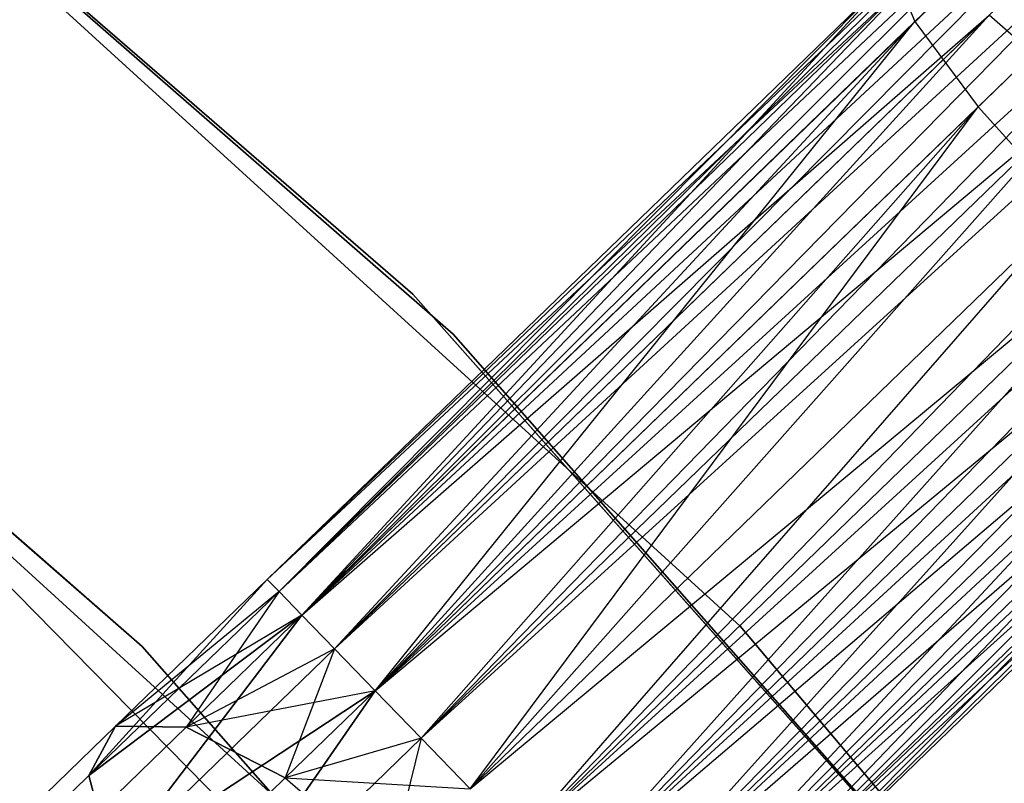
# Model space of a CAD drawing. Extents: x -91 to 91, y -91 to 262.
# Tile 448 of 480: x 43.32 to 46.67, y 43.48 to 46.08. Entities that reach past the tile are written whole.
import ezdxf

# ---------------------------------------------------------------- set-up
doc = ezdxf.new("R2010")
doc.units = 0
doc.header["$LTSCALE"] = 25.4
doc.layers.get('0').update_dxf_attribs({"linetype": 'CONTINUOUS'})

# ---------------------------------------------------------------- blocks, each defined once
blk = doc.blocks.new('ETE0_STL_1')
at = {"color": 0}
for p, q in [((44.6537, 45.1475, 158.5), (38.3787, 50.5898, 158.5)), ((38.3787, 50.5898, 159.5), (44.6537, 45.1475, 159.5)), ((44.6537, 45.1475, 158.5), (38.3787, 50.5898, 158.5)), ((38.3787, 50.5898, 159.5), (44.6537, 45.1475, 159.5)), ((38.5328, 50.4725, 159.5), (44.7911, 45.0112, 159.5)), ((44.7911, 45.0112, 169), (38.5328, 50.4725, 169)), ((38.5328, 50.4725, 159.5), (44.7911, 45.0112, 159.5)), ((44.7911, 45.0112, 169), (38.5328, 50.4725, 169)), ((45.768, 44.0175, 330.5076), (39.631, 49.6149, 330.5076)), ((39.631, 49.6149, 321.0076), (45.768, 44.0175, 321.0076)), ((45.768, 44.0175, 330.5076), (39.631, 49.6149, 330.5076)), ((39.631, 49.6149, 321.0076), (45.768, 44.0175, 321.0076)), ((44.1585, 44.1764, 169.8871), (49.6835, 49.528, 170.1281)), ((44.1585, 44.1764, 169.8871), (49.6835, 49.528, 170.1281)), ((44.1585, 44.1764, 170.1281), (49.6835, 49.528, 170.1281)), ((44.1585, 44.1764, 170.1281), (49.6835, 49.528, 170.1281)), ((44.1986, 44.1349, 170.3622), (49.6835, 49.528, 170.1281)), ((44.1986, 44.1349, 170.3622), (49.6835, 49.528, 170.1281)), ((44.1585, 44.1764, 169.8871), (49.7236, 49.4866, 169.653)), ((44.1585, 44.1764, 169.8871), (49.7236, 49.4866, 169.653)), ((44.1986, 44.1349, 169.653), (49.7236, 49.4866, 169.653)), ((44.1986, 44.1349, 169.653), (49.7236, 49.4866, 169.653)), ((44.2765, 44.0545, 169.4395), (49.7236, 49.4866, 169.653)), ((44.2765, 44.0545, 169.4395), (49.7236, 49.4866, 169.653)), ((44.1986, 44.1349, 170.3622), (49.8016, 49.4061, 170.5757)), ((44.1986, 44.1349, 170.3622), (49.8016, 49.4061, 170.5757)), ((44.2765, 44.0545, 170.5757), (49.8016, 49.4061, 170.5757)), ((44.2765, 44.0545, 170.5757), (49.8016, 49.4061, 170.5757)), ((44.3878, 43.9397, 170.7561), (49.8016, 49.4061, 170.5757)), ((44.3878, 43.9397, 170.7561), (49.8016, 49.4061, 170.5757)), ((43.733, 43.9479, 159.5), (37.6225, 49.2803, 159.5)), ((37.6225, 49.2803, 169), (43.733, 43.9479, 169)), ((37.6225, 49.2803, 169), (43.733, 43.9479, 169)), ((43.733, 43.9479, 159.5), (37.6225, 49.2803, 159.5)), ((44.2765, 44.0545, 169.4395), (49.9128, 49.2913, 169.2591)), ((44.2765, 44.0545, 169.4395), (49.9128, 49.2913, 169.2591)), ((44.3878, 43.9397, 169.2591), (49.9128, 49.2913, 169.2591)), ((44.3878, 43.9397, 169.2591), (49.9128, 49.2913, 169.2591)), ((44.5258, 43.7971, 169.1222), (49.9128, 49.2913, 169.2591)), ((44.5258, 43.7971, 169.1222), (49.9128, 49.2913, 169.2591)), ((44.3878, 43.9397, 170.7561), (50.0508, 49.1488, 170.8931)), ((44.3878, 43.9397, 170.7561), (50.0508, 49.1488, 170.8931)), ((44.5258, 43.7971, 170.8931), (50.0508, 49.1488, 170.8931)), ((44.5258, 43.7971, 170.8931), (50.0508, 49.1488, 170.8931)), ((44.6826, 43.6352, 170.9785), (50.0508, 49.1488, 170.8931)), ((44.6826, 43.6352, 170.9785), (50.0508, 49.1488, 170.8931)), ((44.5258, 43.7971, 169.1222), (50.2076, 48.9869, 169.0367)), ((44.5258, 43.7971, 169.1222), (50.2076, 48.9869, 169.0367)), ((44.6826, 43.6352, 169.0367), (50.2076, 48.9869, 169.0367)), ((44.6826, 43.6352, 169.0367), (50.2076, 48.9869, 169.0367)), ((44.6826, 43.6352, 170.9785), (50.3741, 48.815, 171.0076)), ((44.6826, 43.6352, 170.9785), (50.3741, 48.815, 171.0076)), ((44.8491, 43.4633, 169.0076), (50.3741, 48.815, 169.0076)), ((44.8491, 43.4633, 169.0076), (50.3741, 48.815, 169.0076)), ((44.8491, 43.4633, 171.0076), (50.3741, 48.815, 171.0076)), ((44.8491, 43.4633, 171.0076), (50.3741, 48.815, 171.0076)), ((50.3741, 48.815, 171.0076), (45.0156, 43.2914, 170.9785)), ((50.3741, 48.815, 171.0076), (45.0156, 43.2914, 170.9785)), ((45.0156, 43.2914, 169.0367), (50.5407, 48.6431, 169.0367)), ((45.0156, 43.2914, 169.0367), (50.5407, 48.6431, 169.0367)), ((45.1725, 43.1295, 169.1222), (50.5407, 48.6431, 169.0367)), ((45.1725, 43.1295, 169.1222), (50.5407, 48.6431, 169.0367)), ((45.0156, 43.2914, 170.9785), (50.6975, 48.4812, 170.8931)), ((45.0156, 43.2914, 170.9785), (50.6975, 48.4812, 170.8931)), ((45.1725, 43.1295, 170.8931), (50.6975, 48.4812, 170.8931)), ((45.1725, 43.1295, 170.8931), (50.6975, 48.4812, 170.8931)), ((45.3105, 42.987, 170.7561), (50.6975, 48.4812, 170.8931)), ((45.3105, 42.987, 170.7561), (50.6975, 48.4812, 170.8931)), ((38.6948, 48.4429, 330.5076), (44.6868, 42.9777, 330.5076)), ((44.6868, 42.9777, 321.0076), (38.6948, 48.4429, 321.0076)), ((44.6868, 42.9777, 321.0076), (38.6948, 48.4429, 321.0076)), ((38.6948, 48.4429, 330.5076), (44.6868, 42.9777, 330.5076)), ((45.1725, 43.1295, 169.1222), (50.8355, 48.3387, 169.2591)), ((45.1725, 43.1295, 169.1222), (50.8355, 48.3387, 169.2591)), ((45.3105, 42.987, 169.2591), (50.8355, 48.3387, 169.2591)), ((45.3105, 42.987, 169.2591), (50.8355, 48.3387, 169.2591)), ((45.4217, 42.8722, 169.4395), (50.8355, 48.3387, 169.2591)), ((45.4217, 42.8722, 169.4395), (50.8355, 48.3387, 169.2591)), ((45.3105, 42.987, 170.7561), (50.9467, 48.2239, 170.5757)), ((45.3105, 42.987, 170.7561), (50.9467, 48.2239, 170.5757)), ((45.4217, 42.8722, 170.5757), (50.9467, 48.2239, 170.5757)), ((45.4217, 42.8722, 170.5757), (50.9467, 48.2239, 170.5757)), ((45.4997, 42.7917, 170.3622), (50.9467, 48.2239, 170.5757)), ((45.4997, 42.7917, 170.3622), (50.9467, 48.2239, 170.5757)), ((45.4217, 42.8722, 169.4395), (51.0247, 48.1434, 169.653)), ((45.4217, 42.8722, 169.4395), (51.0247, 48.1434, 169.653)), ((45.4997, 42.7917, 169.653), (51.0247, 48.1434, 169.653)), ((45.4997, 42.7917, 169.653), (51.0247, 48.1434, 169.653)), ((45.5398, 42.7503, 169.8871), (51.0247, 48.1434, 169.653)), ((45.5398, 42.7503, 169.8871), (51.0247, 48.1434, 169.653)), ((45.4997, 42.7917, 170.3622), (51.0648, 48.1019, 170.1281)), ((45.4997, 42.7917, 170.3622), (51.0648, 48.1019, 170.1281)), ((45.5398, 42.7503, 170.1281), (51.0648, 48.1019, 170.1281)), ((45.5398, 42.7503, 170.1281), (51.0648, 48.1019, 170.1281)), ((45.5398, 42.7503, 169.8871), (51.0648, 48.1019, 170.1281)), ((45.5398, 42.7503, 169.8871), (51.0648, 48.1019, 170.1281)), ((46.3637, 46.0762, 319.2211), (48.4039, 48.0524, 318.5705)), ((46.3637, 46.0762, 319.2211), (48.4039, 48.0524, 318.5705)), ((46.5789, 45.7858, 318.9072), (48.5858, 47.7297, 318.2673)), ((46.5789, 45.7858, 318.9072), (48.5858, 47.7297, 318.2673)), ((46.9069, 40.4666, 327.5076), (41.2237, 46.243, 327.5076)), ((41.2237, 46.243, 328.5076), (46.9069, 40.4666, 328.5076)), ((46.9069, 40.4666, 327.5076), (41.2237, 46.243, 327.5076)), ((41.2237, 46.243, 328.5076), (46.9069, 40.4666, 328.5076)), ((44.1585, 44.1764, 320.1281), (46.3849, 46.2526, 320.1334)), ((44.1585, 44.1764, 320.1281), (46.3849, 46.2526, 320.1334)), ((44.1585, 44.1764, 320.1281), (46.2937, 46.2446, 319.6635)), ((44.1585, 44.1764, 319.8871), (46.2937, 46.2446, 319.6635)), ((44.1585, 44.1764, 319.8871), (46.2937, 46.2446, 319.6635)), ((44.1585, 44.1764, 320.1281), (46.2937, 46.2446, 319.6635)), ((44.1986, 44.1349, 320.3622), (46.3849, 46.2526, 320.1334)), ((44.1986, 44.1349, 320.3622), (46.3849, 46.2526, 320.1334)), ((44.1986, 44.1349, 319.653), (46.2937, 46.2446, 319.6635)), ((44.1986, 44.1349, 319.653), (46.2937, 46.2446, 319.6635)), ((44.2765, 44.0545, 320.5757), (46.3849, 46.2526, 320.1334)), ((44.2765, 44.0545, 320.5757), (46.3849, 46.2526, 320.1334)), ((44.2765, 44.0545, 319.4395), (46.2937, 46.2446, 319.6635)), ((44.2765, 44.0545, 319.4395), (46.2937, 46.2446, 319.6635)), ((46.2937, 46.2446, 319.6635), (46.3637, 46.0762, 319.2211)), ((46.2937, 46.2446, 319.6635), (46.3637, 46.0762, 319.2211)), ((44.2765, 44.0545, 320.5757), (46.6163, 46.0983, 320.5228)), ((44.2765, 44.0545, 320.5757), (46.6163, 46.0983, 320.5228)), ((44.3878, 43.9397, 320.7561), (46.6163, 46.0983, 320.5228)), ((44.3878, 43.9397, 320.7561), (46.6163, 46.0983, 320.5228)), ((44.5258, 43.7971, 320.8931), (46.6163, 46.0983, 320.5228)), ((44.5258, 43.7971, 320.8931), (46.6163, 46.0983, 320.5228)), ((46.9351, 45.817, 320.7428), (46.6163, 46.0983, 320.5228)), ((46.9351, 45.817, 320.7428), (46.6163, 46.0983, 320.5228)), ((44.2765, 44.0545, 319.4395), (46.3637, 46.0762, 319.2211)), ((44.2765, 44.0545, 319.4395), (46.3637, 46.0762, 319.2211)), ((44.3878, 43.9397, 319.2591), (46.3637, 46.0762, 319.2211)), ((44.3878, 43.9397, 319.2591), (46.3637, 46.0762, 319.2211)), ((44.5258, 43.7971, 319.1222), (46.3637, 46.0762, 319.2211)), ((44.5258, 43.7971, 319.1222), (46.3637, 46.0762, 319.2211)), ((46.3637, 46.0762, 319.2211), (46.5789, 45.7858, 318.9072)), ((46.3637, 46.0762, 319.2211), (46.5789, 45.7858, 318.9072)), ((44.5258, 43.7971, 320.8931), (46.9351, 45.817, 320.7428)), ((44.5258, 43.7971, 320.8931), (46.9351, 45.817, 320.7428)), ((44.6826, 43.6352, 320.9785), (46.9351, 45.817, 320.7428)), ((44.6826, 43.6352, 320.9785), (46.9351, 45.817, 320.7428)), ((44.8491, 43.4633, 321.0076), (46.9351, 45.817, 320.7428)), ((44.8491, 43.4633, 321.0076), (46.9351, 45.817, 320.7428)), ((44.5258, 43.7971, 319.1222), (46.5789, 45.7858, 318.9072)), ((44.5258, 43.7971, 319.1222), (46.5789, 45.7858, 318.9072)), ((44.6826, 43.6352, 319.0367), (46.5789, 45.7858, 318.9072)), ((44.6826, 43.6352, 319.0367), (46.5789, 45.7858, 318.9072)), ((44.8491, 43.4633, 319.0076), (46.5789, 45.7858, 318.9072)), ((44.8491, 43.4633, 319.0076), (46.5789, 45.7858, 318.9072)), ((46.5789, 45.7858, 318.9072), (46.8899, 45.4401, 318.794)), ((46.5789, 45.7858, 318.9072), (46.8899, 45.4401, 318.794)), ((44.8491, 43.4633, 321.0076), (47.2681, 45.4732, 320.7428)), ((44.8491, 43.4633, 321.0076), (47.2681, 45.4732, 320.7428)), ((45.0156, 43.2914, 320.9785), (47.2681, 45.4732, 320.7428)), ((45.0156, 43.2914, 320.9785), (47.2681, 45.4732, 320.7428)), ((45.1725, 43.1295, 320.8931), (47.2681, 45.4732, 320.7428)), ((45.1725, 43.1295, 320.8931), (47.2681, 45.4732, 320.7428)), ((46.8899, 45.4401, 318.794), (44.8491, 43.4633, 319.0076)), ((46.8899, 45.4401, 318.794), (44.8491, 43.4633, 319.0076)), ((45.0156, 43.2914, 319.0367), (46.8899, 45.4401, 318.794)), ((45.0156, 43.2914, 319.0367), (46.8899, 45.4401, 318.794)), ((50.1646, 38.9328, 158.5), (44.6537, 45.1475, 158.5)), ((44.6537, 45.1475, 158.5), (44.6537, 45.1475, 159.5)), ((44.6537, 45.1475, 159.5), (50.1646, 38.9328, 159.5)), ((44.6537, 45.1475, 158.5), (44.6537, 45.1475, 159.5)), ((50.1646, 38.9328, 158.5), (44.6537, 45.1475, 158.5)), ((44.6537, 45.1475, 159.5), (50.1646, 38.9328, 159.5)), ((45.0156, 43.2914, 319.0367), (47.2255, 45.1182, 318.9072)), ((45.0156, 43.2914, 319.0367), (47.2255, 45.1182, 318.9072)), ((45.1725, 43.1295, 320.8931), (47.5391, 45.1457, 320.5228)), ((45.1725, 43.1295, 320.8931), (47.5391, 45.1457, 320.5228)), ((45.1725, 43.1295, 319.1222), (47.2255, 45.1182, 318.9072)), ((45.1725, 43.1295, 319.1222), (47.2255, 45.1182, 318.9072)), ((45.3105, 42.987, 320.7561), (47.5391, 45.1457, 320.5228)), ((45.3105, 42.987, 320.7561), (47.5391, 45.1457, 320.5228)), ((45.3105, 42.987, 319.2591), (47.2255, 45.1182, 318.9072)), ((45.3105, 42.987, 319.2591), (47.2255, 45.1182, 318.9072)), ((45.4217, 42.8722, 320.5757), (47.5391, 45.1457, 320.5228)), ((45.4217, 42.8722, 320.5757), (47.5391, 45.1457, 320.5228)), ((44.7911, 45.0112, 159.5), (50.283, 38.7797, 159.5)), ((50.283, 38.7797, 169), (44.7911, 45.0112, 169)), ((44.7911, 45.0112, 159.5), (50.283, 38.7797, 159.5)), ((44.7911, 45.0112, 159.5), (44.7911, 45.0112, 169)), ((50.283, 38.7797, 169), (44.7911, 45.0112, 169)), ((44.7911, 45.0112, 159.5), (44.7911, 45.0112, 169)), ((45.3105, 42.987, 319.2591), (47.5089, 44.8939, 319.2211)), ((45.3105, 42.987, 319.2591), (47.5089, 44.8939, 319.2211)), ((45.4217, 42.8722, 320.5757), (47.6859, 44.9094, 320.1334)), ((45.4217, 42.8722, 320.5757), (47.6859, 44.9094, 320.1334)), ((45.4217, 42.8722, 319.4395), (47.5089, 44.8939, 319.2211)), ((45.4217, 42.8722, 319.4395), (47.5089, 44.8939, 319.2211)), ((45.4997, 42.7917, 320.3622), (47.6859, 44.9094, 320.1334)), ((45.4997, 42.7917, 320.3622), (47.6859, 44.9094, 320.1334)), ((45.4997, 42.7917, 319.653), (47.5089, 44.8939, 319.2211)), ((45.4997, 42.7917, 319.653), (47.5089, 44.8939, 319.2211)), ((45.5398, 42.7503, 320.1281), (47.6859, 44.9094, 320.1334)), ((45.5398, 42.7503, 320.1281), (47.6859, 44.9094, 320.1334)), ((45.4997, 42.7917, 319.653), (47.675, 44.8185, 319.6635)), ((45.4997, 42.7917, 319.653), (47.675, 44.8185, 319.6635)), ((45.5398, 42.7503, 319.8871), (47.675, 44.8185, 319.6635)), ((45.5398, 42.7503, 320.1281), (47.675, 44.8185, 319.6635)), ((45.5398, 42.7503, 320.1281), (47.675, 44.8185, 319.6635)), ((45.5398, 42.7503, 319.8871), (47.675, 44.8185, 319.6635)), ((43.5514, 43.508, 319.8322), (44.1585, 44.1764, 319.8871)), ((43.5514, 43.508, 319.8322), (44.1585, 44.1764, 319.8871)), ((44.1585, 44.1764, 170.1281), (43.5514, 43.508, 170.183)), ((44.1585, 44.1764, 170.1281), (43.5514, 43.508, 170.183)), ((43.6418, 43.676, 320.2712), (44.1585, 44.1764, 319.8871)), ((43.6418, 43.676, 320.2712), (44.1585, 44.1764, 320.1281)), ((43.6418, 43.676, 320.2712), (44.1585, 44.1764, 319.8871)), ((43.6418, 43.676, 320.2712), (44.1585, 44.1764, 320.1281)), ((44.1585, 44.1764, 169.8871), (43.6418, 43.676, 169.744)), ((44.1585, 44.1764, 170.1281), (43.6418, 43.676, 169.744)), ((44.1585, 44.1764, 170.1281), (43.6418, 43.676, 169.744)), ((44.1585, 44.1764, 169.8871), (43.6418, 43.676, 169.744)), ((44.1585, 44.1764, 319.8871), (44.1986, 44.1349, 319.653)), ((44.1986, 44.1349, 320.3622), (44.1585, 44.1764, 320.1281)), ((44.1585, 44.1764, 319.8871), (44.1986, 44.1349, 319.653)), ((44.1986, 44.1349, 320.3622), (44.1585, 44.1764, 320.1281)), ((44.1986, 44.1349, 169.653), (44.1585, 44.1764, 169.8871)), ((44.1585, 44.1764, 170.1281), (44.1986, 44.1349, 170.3622)), ((44.1585, 44.1764, 170.1281), (44.1986, 44.1349, 170.3622)), ((44.1986, 44.1349, 169.653), (44.1585, 44.1764, 169.8871)), ((43.5514, 43.508, 319.8322), (44.1986, 44.1349, 319.653)), ((43.5514, 43.508, 319.8322), (44.1986, 44.1349, 319.653)), ((44.1986, 44.1349, 170.3622), (43.5514, 43.508, 170.183)), ((44.1986, 44.1349, 170.3622), (43.5514, 43.508, 170.183)), ((44.1986, 44.1349, 320.3622), (43.6418, 43.676, 320.2712)), ((44.1986, 44.1349, 320.3622), (43.6418, 43.676, 320.2712)), ((44.1986, 44.1349, 169.653), (43.6418, 43.676, 169.744)), ((44.1986, 44.1349, 169.653), (43.6418, 43.676, 169.744)), ((44.1986, 44.1349, 169.653), (43.8829, 43.6732, 169.3306)), ((44.1986, 44.1349, 169.653), (43.8829, 43.6732, 169.3306)), ((44.1986, 44.1349, 319.653), (44.2765, 44.0545, 319.4395)), ((44.2765, 44.0545, 320.5757), (44.1986, 44.1349, 320.3622)), ((44.1986, 44.1349, 319.653), (44.2765, 44.0545, 319.4395)), ((44.2765, 44.0545, 320.5757), (44.1986, 44.1349, 320.3622)), ((44.2765, 44.0545, 169.4395), (44.1986, 44.1349, 169.653)), ((44.1986, 44.1349, 170.3622), (44.2765, 44.0545, 170.5757)), ((44.1986, 44.1349, 170.3622), (44.2765, 44.0545, 170.5757)), ((44.2765, 44.0545, 169.4395), (44.1986, 44.1349, 169.653)), ((43.5514, 43.508, 319.8322), (44.2765, 44.0545, 319.4395)), ((43.5514, 43.508, 319.8322), (44.2765, 44.0545, 319.4395)), ((44.2765, 44.0545, 170.5757), (43.5514, 43.508, 170.183)), ((44.2765, 44.0545, 170.5757), (43.5514, 43.508, 170.183)), ((43.6323, 43.2079, 319.4683), (44.2765, 44.0545, 319.4395)), ((43.6323, 43.2079, 319.4683), (44.2765, 44.0545, 319.4395)), ((44.2765, 44.0545, 170.5757), (43.6323, 43.2079, 170.5469)), ((44.2765, 44.0545, 170.5757), (43.6323, 43.2079, 170.5469)), ((44.2765, 44.0545, 320.5757), (43.6418, 43.676, 320.2712)), ((44.2765, 44.0545, 320.5757), (43.6418, 43.676, 320.2712)), ((43.8829, 43.6732, 320.6847), (44.2765, 44.0545, 320.5757)), ((43.8829, 43.6732, 320.6847), (44.2765, 44.0545, 320.5757)), ((44.2765, 44.0545, 169.4395), (43.8829, 43.6732, 169.3306)), ((44.2765, 44.0545, 169.4395), (43.8829, 43.6732, 169.3306)), ((44.2765, 44.0545, 319.4395), (44.3878, 43.9397, 319.2591)), ((44.3878, 43.9397, 320.7561), (44.2765, 44.0545, 320.5757)), ((44.2765, 44.0545, 319.4395), (44.3878, 43.9397, 319.2591)), ((44.3878, 43.9397, 320.7561), (44.2765, 44.0545, 320.5757)), ((44.3878, 43.9397, 169.2591), (44.2765, 44.0545, 169.4395)), ((44.2765, 44.0545, 170.5757), (44.3878, 43.9397, 170.7561)), ((44.2765, 44.0545, 170.5757), (44.3878, 43.9397, 170.7561)), ((44.3878, 43.9397, 169.2591), (44.2765, 44.0545, 169.4395)), ((51.1219, 37.667, 330.5076), (45.768, 44.0175, 330.5076)), ((45.768, 44.0175, 321.0076), (51.1219, 37.667, 321.0076)), ((45.768, 44.0175, 330.5076), (45.768, 44.0175, 321.0076)), ((51.1219, 37.667, 330.5076), (45.768, 44.0175, 330.5076)), ((45.768, 44.0175, 321.0076), (51.1219, 37.667, 321.0076)), ((45.768, 44.0175, 330.5076), (45.768, 44.0175, 321.0076)), ((49.0953, 37.8636, 159.5), (43.733, 43.9479, 159.5)), ((43.733, 43.9479, 169), (49.0953, 37.8636, 169)), ((43.733, 43.9479, 169), (49.0953, 37.8636, 169)), ((43.733, 43.9479, 169), (43.733, 43.9479, 159.5)), ((49.0953, 37.8636, 159.5), (43.733, 43.9479, 159.5)), ((43.733, 43.9479, 169), (43.733, 43.9479, 159.5)), ((43.6323, 43.2079, 319.4683), (44.3878, 43.9397, 319.2591)), ((43.6323, 43.2079, 319.4683), (44.3878, 43.9397, 319.2591)), ((44.3878, 43.9397, 170.7561), (43.6323, 43.2079, 170.5469)), ((44.3878, 43.9397, 170.7561), (43.6323, 43.2079, 170.5469)), ((44.3878, 43.9397, 320.7561), (43.8829, 43.6732, 320.6847)), ((44.3878, 43.9397, 320.7561), (43.8829, 43.6732, 320.6847)), ((44.3878, 43.9397, 169.2591), (43.8829, 43.6732, 169.3306)), ((44.3878, 43.9397, 169.2591), (43.8829, 43.6732, 169.3306)), ((44.3878, 43.9397, 169.2591), (44.2194, 43.5004, 169.0373)), ((44.3878, 43.9397, 169.2591), (44.2194, 43.5004, 169.0373)), ((44.3878, 43.9397, 319.2591), (44.5258, 43.7971, 319.1222)), ((44.5258, 43.7971, 320.8931), (44.3878, 43.9397, 320.7561)), ((44.3878, 43.9397, 319.2591), (44.5258, 43.7971, 319.1222)), ((44.5258, 43.7971, 320.8931), (44.3878, 43.9397, 320.7561)), ((44.5258, 43.7971, 169.1222), (44.3878, 43.9397, 169.2591)), ((44.3878, 43.9397, 170.7561), (44.5258, 43.7971, 170.8931)), ((44.3878, 43.9397, 170.7561), (44.5258, 43.7971, 170.8931)), ((44.5258, 43.7971, 169.1222), (44.3878, 43.9397, 169.2591)), ((43.6323, 43.2079, 319.4683), (44.5258, 43.7971, 319.1222)), ((43.6323, 43.2079, 319.4683), (44.5258, 43.7971, 319.1222)), ((44.5258, 43.7971, 170.8931), (43.6323, 43.2079, 170.5469)), ((44.5258, 43.7971, 170.8931), (43.6323, 43.2079, 170.5469)), ((43.866, 42.8442, 319.2628), (44.5258, 43.7971, 319.1222)), ((43.866, 42.8442, 319.2628), (44.5258, 43.7971, 319.1222)), ((44.5258, 43.7971, 170.8931), (43.866, 42.8442, 170.7524)), ((44.5258, 43.7971, 170.8931), (43.866, 42.8442, 170.7524)), ((44.5258, 43.7971, 320.8931), (43.8829, 43.6732, 320.6847)), ((44.5258, 43.7971, 320.8931), (43.8829, 43.6732, 320.6847)), ((44.5258, 43.7971, 320.8931), (44.2194, 43.5004, 320.9779)), ((44.5258, 43.7971, 320.8931), (44.2194, 43.5004, 320.9779)), ((44.5258, 43.7971, 169.1222), (44.2194, 43.5004, 169.0373)), ((44.5258, 43.7971, 169.1222), (44.2194, 43.5004, 169.0373)), ((44.5258, 43.7971, 319.1222), (44.6826, 43.6352, 319.0367)), ((44.6826, 43.6352, 320.9785), (44.5258, 43.7971, 320.8931)), ((44.5258, 43.7971, 319.1222), (44.6826, 43.6352, 319.0367)), ((44.6826, 43.6352, 320.9785), (44.5258, 43.7971, 320.8931)), ((44.6826, 43.6352, 169.0367), (44.5258, 43.7971, 169.1222)), ((44.5258, 43.7971, 170.8931), (44.6826, 43.6352, 170.9785)), ((44.5258, 43.7971, 170.8931), (44.6826, 43.6352, 170.9785)), ((44.6826, 43.6352, 169.0367), (44.5258, 43.7971, 169.1222)), ((43.2039, 43.2518, 320.6786), (43.6418, 43.676, 320.2712)), ((43.2039, 43.2518, 320.6786), (43.6418, 43.676, 320.2712)), ((43.6418, 43.676, 169.744), (43.2039, 43.2518, 169.3366)), ((43.6418, 43.676, 169.744), (43.2039, 43.2518, 169.3366)), ((43.5493, 43.35, 320.9951), (43.8829, 43.6732, 320.6847)), ((43.5493, 43.35, 320.9951), (43.8829, 43.6732, 320.6847)), ((43.8829, 43.6732, 169.3306), (43.5493, 43.35, 169.0201)), ((43.8829, 43.6732, 169.3306), (43.5493, 43.35, 169.0201)), ((43.5514, 43.508, 319.8322), (43.6418, 43.676, 320.2712)), ((43.5514, 43.508, 319.8322), (43.6418, 43.676, 320.2712)), ((43.6418, 43.676, 169.744), (43.5514, 43.508, 170.183)), ((43.6418, 43.676, 169.744), (43.5514, 43.508, 170.183)), ((43.6418, 43.676, 320.2712), (43.8829, 43.6732, 320.6847)), ((43.6418, 43.676, 320.2712), (43.8829, 43.6732, 320.6847)), ((43.8829, 43.6732, 169.3306), (43.6418, 43.676, 169.744)), ((43.8829, 43.6732, 169.3306), (43.6418, 43.676, 169.744)), ((44.2194, 43.5004, 320.9779), (43.8829, 43.6732, 320.6847)), ((44.2194, 43.5004, 320.9779), (43.8829, 43.6732, 320.6847)), ((43.8829, 43.6732, 169.3306), (44.2194, 43.5004, 169.0373)), ((43.8829, 43.6732, 169.3306), (44.2194, 43.5004, 169.0373)), ((43.866, 42.8442, 319.2628), (44.6826, 43.6352, 319.0367)), ((43.866, 42.8442, 319.2628), (44.6826, 43.6352, 319.0367)), ((44.6826, 43.6352, 170.9785), (43.866, 42.8442, 170.7524)), ((44.6826, 43.6352, 170.9785), (43.866, 42.8442, 170.7524)), ((44.6826, 43.6352, 320.9785), (44.2194, 43.5004, 320.9779)), ((44.6826, 43.6352, 320.9785), (44.2194, 43.5004, 320.9779)), ((44.6826, 43.6352, 169.0367), (44.2194, 43.5004, 169.0373)), ((44.6826, 43.6352, 169.0367), (44.2194, 43.5004, 169.0373)), ((44.6826, 43.6352, 169.0367), (44.5742, 43.1971, 168.9315)), ((44.6826, 43.6352, 169.0367), (44.5742, 43.1971, 168.9315)), ((44.6826, 43.6352, 319.0367), (44.8491, 43.4633, 319.0076)), ((44.8491, 43.4633, 321.0076), (44.6826, 43.6352, 320.9785)), ((44.6826, 43.6352, 319.0367), (44.8491, 43.4633, 319.0076)), ((44.8491, 43.4633, 321.0076), (44.6826, 43.6352, 320.9785)), ((44.8491, 43.4633, 169.0076), (44.6826, 43.6352, 169.0367)), ((44.6826, 43.6352, 170.9785), (44.8491, 43.4633, 171.0076)), ((44.6826, 43.6352, 170.9785), (44.8491, 43.4633, 171.0076)), ((44.8491, 43.4633, 169.0076), (44.6826, 43.6352, 169.0367)), ((43.0027, 42.9766, 320.3427), (43.5514, 43.508, 319.8322)), ((43.0027, 42.9766, 320.3427), (43.5514, 43.508, 319.8322)), ((43.5514, 43.508, 170.183), (43.0027, 42.9766, 169.6726)), ((43.5514, 43.508, 170.183), (43.0027, 42.9766, 169.6726)), ((43.6323, 43.2079, 319.4683), (43.5514, 43.508, 319.8322)), ((43.6323, 43.2079, 319.4683), (43.5514, 43.508, 319.8322)), ((43.5514, 43.508, 170.183), (43.6323, 43.2079, 170.5469)), ((43.5514, 43.508, 170.183), (43.6323, 43.2079, 170.5469)), ((43.9597, 43.2488, 321.2195), (44.2194, 43.5004, 320.9779)), ((43.9597, 43.2488, 321.2195), (44.2194, 43.5004, 320.9779)), ((44.2194, 43.5004, 169.0373), (43.9597, 43.2488, 168.7957)), ((44.2194, 43.5004, 169.0373), (43.9597, 43.2488, 168.7957)), ((44.2194, 43.5004, 320.9779), (44.8491, 43.4633, 321.0076)), ((44.2194, 43.5004, 320.9779), (44.8491, 43.4633, 321.0076)), ((44.2194, 43.5004, 320.9779), (44.5742, 43.1971, 321.0837)), ((44.2194, 43.5004, 320.9779), (44.5742, 43.1971, 321.0837)), ((44.2194, 43.5004, 169.0373), (44.5742, 43.1971, 168.9315)), ((44.2194, 43.5004, 169.0373), (44.5742, 43.1971, 168.9315))]:
    blk.add_line(p, q, dxfattribs=at)

msp = doc.modelspace()

# ---------------------------------------------------------------- block references
at = {"color": 253}
msp.add_blockref('ETE0_STL_1', (0, 0), dxfattribs=at)

doc.saveas('drawing.dxf')
